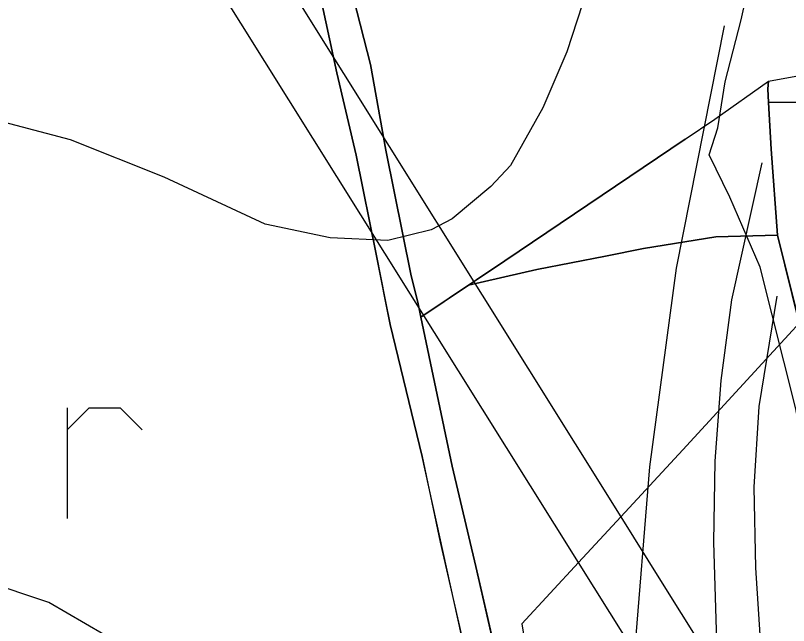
# Model space of a CAD drawing. Extents: x -662620 to -656370, y -1067090 to -1062990.
# Drawn here: x -657930.4 to -657777.2, y -1065071.2 to -1064950.2 of the extents above; entities that cross this region are included whole.
import ezdxf

# ---------------------------------------------------------------- set-up
doc = ezdxf.new("R2010")
doc.units = 0
for name, color, linetype in [('ELEK__VEDENÍ_VVN_-_NADZEMNÍ', 7, 'Continuous'), ('HRANICE_KATASTRÁLNÍHO_ÚZEMÍ', 7, 'Continuous'), ('OBVOD_PÚ', 7, 'Continuous'), ('ORNÁ_PŮDA_-_STÁVAJÍCÍ', 7, 'Continuous'), ('ORNÁ_PŮDA_-_ZNAČKA', 7, 'Continuous'), ('OSTATNÍ_PLOCHA_-_STÁVAJÍCÍ', 7, 'Continuous'), ('OVOCNÝ_SAD_-_STÁVAJÍCÍ', 7, 'Continuous'), ('PLYNOVOD_-_STL', 7, 'Continuous'), ('VODNÍ_PLOCHA_-_STÁVAJÍCÍ', 7, 'Continuous'), ('VRSTEVNICE_ZDŮRAZNĚNÁ', 7, 'Continuous'), ('VRSTEVNICE_ZÁKLADNÍ', 7, 'Continuous')]:
    doc.layers.add(name, color=color, linetype=linetype)

msp = doc.modelspace()

# ---------------------------------------------------------------- linework, layer by layer
at = {"layer": 'ELEK__VEDENÍ_VVN_-_NADZEMNÍ'}
for points in [[(-657957.27, -1064814.83), (-657810.4, -1065049.61)], [(-657818.78, -1065058.67), (-657962.21, -1064829.52)], [(-657753.89, -1064988.2), (-657798.12, -1065036.34), (-657810.4, -1065049.61)], [(-657810.4, -1065049.61), (-657818.78, -1065058.67)], [(-657810.4, -1065049.61), (-657802.52, -1065062.21), (-657640.33, -1065321.27)], [(-657818.78, -1065058.67), (-657830.02, -1065070.81), (-657822.03, -1065119.38), (-657840.48, -1065175.88), (-657856.88, -1065226.92), (-657874.89, -1065281.45), (-657888.19, -1065322.38), (-657905.04, -1065373.88)], [(-657650.53, -1065327.55), (-657812.6, -1065068.54), (-657818.78, -1065058.67)]]:
    msp.add_lwpolyline(points, dxfattribs=at)
at = {"layer": 'HRANICE_KATASTRÁLNÍHO_ÚZEMÍ'}
msp.add_lwpolyline([(-657801.1, -1065242), (-657784.77, -1065185.32), (-657780.84, -1065169.94), (-657769.43, -1065133.94), (-657765.09, -1065116.07), (-657762.48, -1065102.91), (-657761.19, -1065091.38), (-657761.23, -1065081.37), (-657770.7, -1065028.76), (-657779.32, -1064993.73), (-657780.59, -1064976.74), (-657781.12, -1064967.47), (-657781.25, -1064964.74), (-657781.15, -1064963.2), (-657765.95, -1064960.45), (-657739.84, -1064960.84), (-657722.86, -1064965.95), (-657656.92, -1064976.75), (-657589.9, -1064990.39)], dxfattribs=at)
at = {"layer": 'OBVOD_PÚ'}
for points in [[(-657860.03, -1064959.94), (-657866.75, -1064933.56)], [(-657856.99, -1064976.93), (-657860.03, -1064959.94)], [(-657791.75, -1064970.74), (-657781.15, -1064963.2)], [(-657781.15, -1064963.2), (-657781.25, -1064964.74)], [(-657781.25, -1064964.74), (-657781.12, -1064967.47)], [(-657781.12, -1064967.47), (-657780.59, -1064976.74)], [(-657762.66, -1064967.48), (-657781.12, -1064967.47)], [(-657797.67, -1064974.74), (-657791.75, -1064970.74)], [(-657797.67, -1064974.74), (-657833.39, -1064998.82)], [(-657780.59, -1064976.74), (-657779.32, -1064993.73)], [(-657851.99, -1065001.83), (-657856.99, -1064976.93)], [(-657779.32, -1064993.73), (-657770.7, -1065028.76)], [(-657833.39, -1064998.82), (-657850.04, -1065010.04)], [(-657850.67, -1065007.06), (-657851.99, -1065001.83)], [(-657850.04, -1065010.04), (-657850.67, -1065007.06)]]:
    msp.add_lwpolyline(points, dxfattribs=at)
at = {"layer": 'ORNÁ_PŮDA_-_STÁVAJÍCÍ'}
for p, q in [((-657869.57, -1064948.13), (-657866.67, -1064961.58)), ((-657866.67, -1064961.58), (-657862.84, -1064977.92)), ((-657862.84, -1064977.92), (-657858.8, -1064997.83)), ((-657858.8, -1064997.83), (-657857.13, -1065006.56)), ((-657857.13, -1065006.56), (-657856.1, -1065011.46)), ((-657856.1, -1065011.46), (-657849.8, -1065037.63)), ((-657849.8, -1065037.63), (-657846.23, -1065054.61)), ((-657846.23, -1065054.61), (-657842.03, -1065072.8))]:
    msp.add_line(p, q, dxfattribs=at)
msp.add_lwpolyline([(-657932.38, -1064937.01), (-657914.69, -1064932.51), (-657898.75, -1064929.09), (-657884.22, -1064928.33), (-657879.15, -1064928.02), (-657876.61, -1064928.6), (-657874.67, -1064927.77), (-657869.57, -1064948.13), (-657866.67, -1064961.58), (-657862.84, -1064977.92), (-657858.8, -1064997.83), (-657857.13, -1065006.56), (-657856.1, -1065011.46), (-657849.8, -1065037.63), (-657846.23, -1065054.61), (-657842.03, -1065072.8)], dxfattribs=at)
at = {"layer": 'ORNÁ_PŮDA_-_ZNAČKA'}
for points in [[(-657920.17, -1065027.98), (-657920.17, -1065049.91)], [(-657920.17, -1065032.37), (-657915.79, -1065027.98)], [(-657915.79, -1065027.98), (-657909.65, -1065027.98)], [(-657909.65, -1065027.98), (-657905.27, -1065032.37)]]:
    msp.add_lwpolyline(points, dxfattribs=at)
at = {"layer": 'OSTATNÍ_PLOCHA_-_STÁVAJÍCÍ'}
for p, q in [((-657791.75, -1064970.74), (-657781.15, -1064963.2)), ((-657791.75, -1064970.74), (-657781.15, -1064963.2)), ((-657781.15, -1064963.2), (-657781.25, -1064964.74)), ((-657781.15, -1064963.2), (-657781.25, -1064964.74)), ((-657781.25, -1064964.74), (-657781.12, -1064967.47)), ((-657781.25, -1064964.74), (-657781.12, -1064967.47)), ((-657781.12, -1064967.47), (-657780.59, -1064976.74)), ((-657781.12, -1064967.47), (-657780.59, -1064976.74)), ((-657797.67, -1064974.74), (-657791.75, -1064970.74)), ((-657797.67, -1064974.74), (-657791.75, -1064970.74)), ((-657833.39, -1064998.82), (-657797.67, -1064974.74)), ((-657833.39, -1064998.82), (-657797.67, -1064974.74)), ((-657780.59, -1064976.74), (-657779.32, -1064993.73)), ((-657780.59, -1064976.74), (-657779.32, -1064993.73)), ((-657791.6, -1064994.12), (-657805.93, -1064996.39)), ((-657791.6, -1064994.12), (-657805.93, -1064996.39)), ((-657779.32, -1064993.73), (-657791.6, -1064994.12)), ((-657779.32, -1064993.73), (-657791.6, -1064994.12)), ((-657805.93, -1064996.39), (-657813.42, -1064997.91)), ((-657805.93, -1064996.39), (-657813.42, -1064997.91)), ((-657813.42, -1064997.91), (-657827.08, -1065000.6)), ((-657813.42, -1064997.91), (-657827.08, -1065000.6)), ((-657840.61, -1065003.69), (-657833.39, -1064998.82)), ((-657840.61, -1065003.69), (-657833.39, -1064998.82)), ((-657827.08, -1065000.6), (-657840.61, -1065003.69)), ((-657827.08, -1065000.6), (-657840.61, -1065003.69))]:
    msp.add_line(p, q, dxfattribs=at)
msp.add_lwpolyline([(-657840.61, -1065003.69), (-657833.39, -1064998.82), (-657797.67, -1064974.74), (-657791.75, -1064970.74), (-657781.15, -1064963.2), (-657781.25, -1064964.74), (-657781.12, -1064967.47), (-657780.59, -1064976.74), (-657779.32, -1064993.73), (-657791.6, -1064994.12), (-657805.93, -1064996.39), (-657813.42, -1064997.91), (-657827.08, -1065000.6)], close=True, dxfattribs=at)
msp.add_lwpolyline([(-657840.61, -1065003.69), (-657833.39, -1064998.82), (-657797.67, -1064974.74), (-657791.75, -1064970.74), (-657781.15, -1064963.2), (-657781.25, -1064964.74), (-657781.12, -1064967.47), (-657780.59, -1064976.74), (-657779.32, -1064993.73), (-657791.6, -1064994.12), (-657805.93, -1064996.39), (-657813.42, -1064997.91), (-657827.08, -1065000.6)], close=True, dxfattribs=at)
at = {"layer": 'OVOCNÝ_SAD_-_STÁVAJÍCÍ'}
for p, q in [((-657805.93, -1064996.39), (-657791.6, -1064994.12)), ((-657791.6, -1064994.12), (-657779.32, -1064993.73)), ((-657779.32, -1064993.73), (-657770.7, -1065028.76)), ((-657813.42, -1064997.91), (-657805.93, -1064996.39)), ((-657827.08, -1065000.6), (-657813.42, -1064997.91)), ((-657840.61, -1065003.69), (-657827.08, -1065000.6)), ((-657850.04, -1065010.04), (-657840.61, -1065003.69)), ((-657843.83, -1065039.54), (-657850.04, -1065010.04)), ((-657839.14, -1065059.47), (-657843.83, -1065039.54)), ((-657829.55, -1065101.02), (-657839.14, -1065059.47))]:
    msp.add_line(p, q, dxfattribs=at)
msp.add_lwpolyline([(-657829.55, -1065101.02), (-657839.14, -1065059.47), (-657843.83, -1065039.54), (-657850.04, -1065010.04), (-657840.61, -1065003.69), (-657827.08, -1065000.6), (-657813.42, -1064997.91), (-657805.93, -1064996.39), (-657791.6, -1064994.12), (-657779.32, -1064993.73), (-657770.7, -1065028.76), (-657761.23, -1065081.37)], dxfattribs=at)
at = {"layer": 'PLYNOVOD_-_STL'}
msp.add_lwpolyline([(-657765.69, -1065082.82), (-657769.51, -1065058.93), (-657772.82, -1065044.02), (-657775.72, -1065028.18), (-657782.82, -1065000.08), (-657788.77, -1064986.26), (-657792.88, -1064977.85), (-657791.16, -1064972.47), (-657789.74, -1064963.37), (-657786.53, -1064951.05), (-657783.39, -1064936.74), (-657781.11, -1064920.64), (-657779, -1064906.39), (-657777.92, -1064894.36), (-657776.7, -1064885.18), (-657776.28, -1064882.29), (-657776.32, -1064881.15), (-657776.13, -1064879.92)], dxfattribs=at)
at = {"layer": 'VODNÍ_PLOCHA_-_STÁVAJÍCÍ'}
for p, q in [((-657866.75, -1064933.56), (-657860.03, -1064959.93)), ((-657866.68, -1064961.57), (-657869.57, -1064948.13)), ((-657860.03, -1064959.93), (-657860.03, -1064959.94)), ((-657860.03, -1064959.94), (-657856.99, -1064976.93)), ((-657862.84, -1064977.92), (-657866.68, -1064961.57)), ((-657858.8, -1064997.83), (-657862.84, -1064977.92)), ((-657856.99, -1064976.93), (-657851.99, -1065001.83)), ((-657856.1, -1065011.46), (-657858.8, -1064997.83)), ((-657851.99, -1065001.83), (-657850.67, -1065007.06)), ((-657850.67, -1065007.06), (-657850.04, -1065010.04)), ((-657850.04, -1065010.04), (-657843.83, -1065039.54)), ((-657849.8, -1065037.63), (-657856.1, -1065011.46)), ((-657842.03, -1065072.8), (-657849.8, -1065037.63)), ((-657843.83, -1065039.54), (-657839.14, -1065059.47)), ((-657839.14, -1065059.47), (-657829.55, -1065101.02))]:
    msp.add_line(p, q, dxfattribs=at)
msp.add_lwpolyline([(-657842.03, -1065072.8), (-657849.8, -1065037.63), (-657856.1, -1065011.46), (-657858.8, -1064997.83), (-657862.84, -1064977.92), (-657866.68, -1064961.57), (-657869.57, -1064948.13), (-657874.67, -1064927.77), (-657876.93, -1064916.89), (-657870.53, -1064915.02), (-657870.35, -1064917.56), (-657869.85, -1064924.51), (-657866.75, -1064933.56), (-657860.03, -1064959.93), (-657860.03, -1064959.94), (-657856.99, -1064976.93), (-657851.99, -1065001.83), (-657850.67, -1065007.06), (-657850.04, -1065010.04), (-657843.83, -1065039.54), (-657839.14, -1065059.47), (-657829.55, -1065101.02)], dxfattribs=at)
at = {"layer": 'VRSTEVNICE_ZDŮRAZNĚNÁ'}
msp.add_lwpolyline([(-657954.52, -1065584.53), (-657943.82, -1065582.81), (-657936.91, -1065576.87), (-657931.76, -1065570.15), (-657929.19, -1065560.29), (-657926.9, -1065520.55), (-657926.62, -1065487.1), (-657925.04, -1065468.52), (-657921.04, -1065442.51), (-657915.75, -1065423.93), (-657902.03, -1065390.48), (-657886.31, -1065364.47), (-657880.59, -1065353.32), (-657857.01, -1065297.57), (-657842.86, -1065271.56), (-657817.56, -1065215.82), (-657807.84, -1065197.24), (-657789.4, -1065156.36), (-657782.97, -1065134.06), (-657780.25, -1065111.76), (-657783.68, -1065059.73), (-657783.97, -1065043.73), (-657782.97, -1065027.72), (-657779.39, -1065005.85)], dxfattribs=at)
at = {"layer": 'VRSTEVNICE_ZÁKLADNÍ'}
for points in [[(-657790.98, -1064888.37), (-657797.41, -1064896.65), (-657804.84, -1064909.8), (-657808.84, -1064919.66), (-657821.13, -1064957.39), (-657825.85, -1064968.54), (-657832.28, -1064979.98), (-657836.14, -1064984.12), (-657843.86, -1064990.55), (-657848, -1064992.7), (-657856.58, -1064994.84), (-657868.01, -1064994.27), (-657880.88, -1064991.56), (-657900.89, -1064982.26), (-657919.47, -1064974.83), (-657942.34, -1064968.83), (-657970.93, -1064962.54), (-657981.36, -1064959.11)], [(-657790.98, -1064888.37), (-657797.41, -1064896.65), (-657804.84, -1064909.8), (-657808.84, -1064919.66), (-657821.13, -1064957.39), (-657825.85, -1064968.54), (-657832.28, -1064979.98), (-657836.14, -1064984.12), (-657843.86, -1064990.55), (-657848, -1064992.7), (-657856.58, -1064994.84), (-657868.01, -1064994.27), (-657880.88, -1064991.56), (-657900.89, -1064982.26), (-657919.47, -1064974.83), (-657942.34, -1064968.83), (-657970.93, -1064962.54), (-657981.36, -1064959.11)], [(-657789.92, -1064952.28), (-657799.41, -1065000.27), (-657804.69, -1065039.72), (-657807.84, -1065078.03), (-657808.55, -1065120.91), (-657809.7, -1065132.92), (-657813.41, -1065144.92), (-657815.41, -1065148.78), (-657819.13, -1065152.93), (-657823.7, -1065156.79), (-657829.99, -1065160.07), (-657841.14, -1065162.65), (-657847.72, -1065161.07), (-657851.86, -1065157.93), (-657857.15, -1065147.78), (-657862.58, -1065130.63), (-657867.01, -1065120.34), (-657876.59, -1065104.9), (-657889.17, -1065090.75), (-657896.74, -1065083.89), (-657905.61, -1065077.17), (-657923.76, -1065066.6), (-657949.49, -1065058.02)], [(-657789.92, -1064952.28), (-657799.41, -1065000.27), (-657804.69, -1065039.72), (-657807.84, -1065078.03), (-657808.55, -1065120.91), (-657809.7, -1065132.92), (-657813.41, -1065144.92), (-657815.41, -1065148.78), (-657819.13, -1065152.93), (-657823.7, -1065156.79), (-657829.99, -1065160.07), (-657841.14, -1065162.65), (-657847.72, -1065161.07), (-657851.86, -1065157.93), (-657857.15, -1065147.78), (-657862.58, -1065130.63), (-657867.01, -1065120.34), (-657876.59, -1065104.9), (-657889.17, -1065090.75), (-657896.74, -1065083.89), (-657905.61, -1065077.17), (-657923.76, -1065066.6), (-657949.49, -1065058.02)], [(-657835.85, -1065228.97), (-657824.71, -1065206.67), (-657817.99, -1065194.66), (-657800.98, -1065167.22), (-657793.97, -1065151.78), (-657789.97, -1065136.35), (-657787.97, -1065119.19), (-657788.4, -1065106.62), (-657791.26, -1065078.6), (-657791.97, -1065054.59), (-657791.69, -1065038.58), (-657790.54, -1065022.57), (-657788.4, -1065006.56), (-657782.4, -1064979.41)], [(-657835.85, -1065228.97), (-657824.71, -1065206.67), (-657817.99, -1065194.66), (-657800.98, -1065167.22), (-657793.97, -1065151.78), (-657789.97, -1065136.35), (-657787.97, -1065119.19), (-657788.4, -1065106.62), (-657791.26, -1065078.6), (-657791.97, -1065054.59), (-657791.69, -1065038.58), (-657790.54, -1065022.57), (-657788.4, -1065006.56), (-657782.4, -1064979.41)]]:
    msp.add_lwpolyline(points, dxfattribs=at)

doc.saveas('drawing.dxf')
